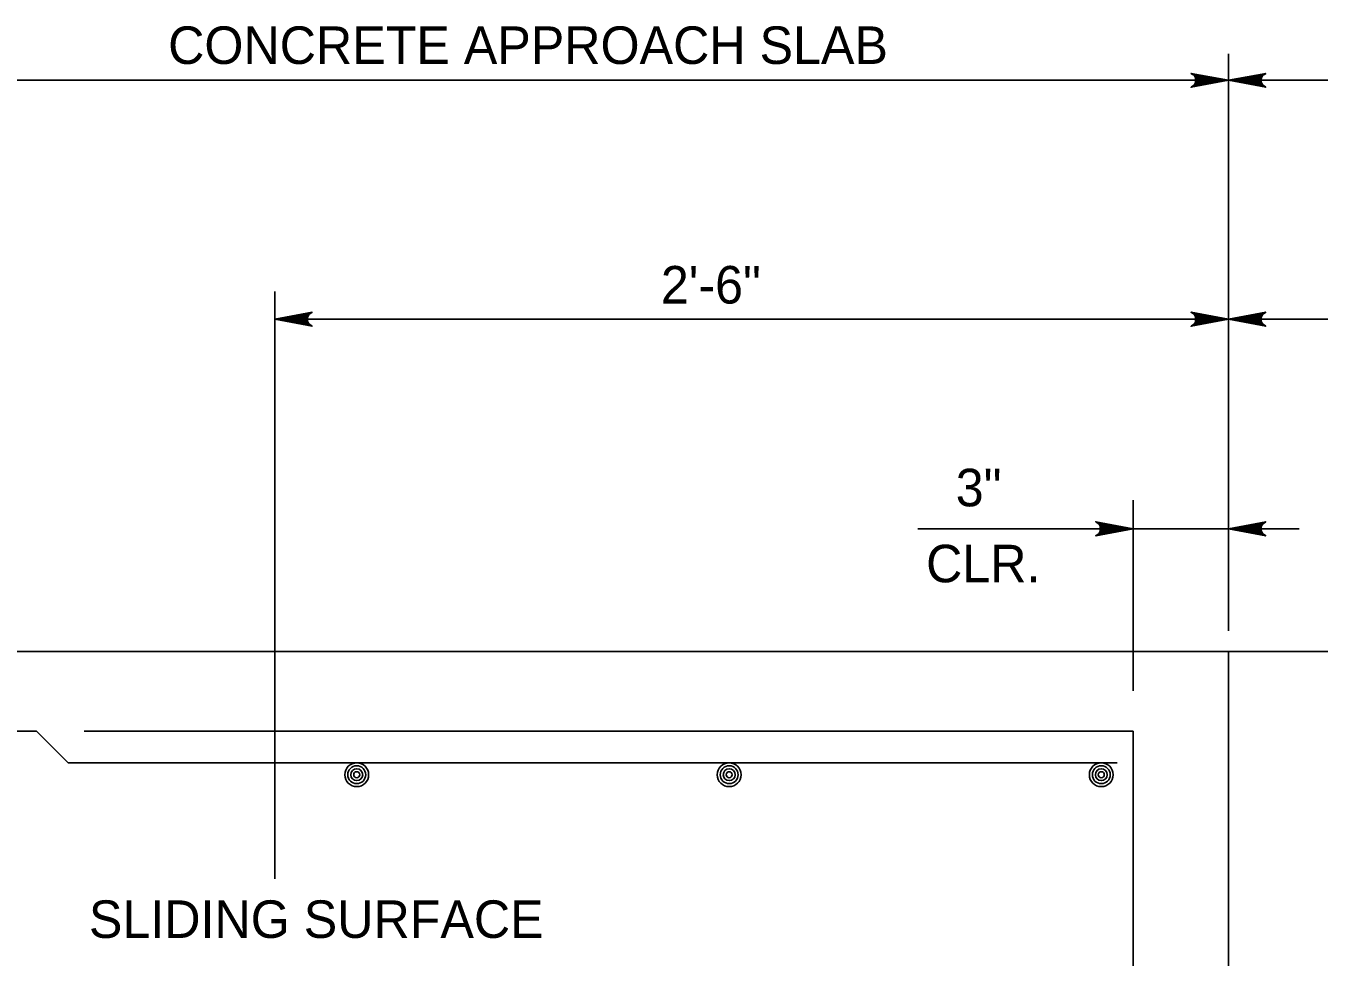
# Model space of a CAD drawing. Extents: x 636530 to 644067, y 294168 to 299122.
# Drawn here: x 641675.8 to 641779.1, y 296149.3 to 296223.7 of the extents above; entities that cross this region are included whole.
import ezdxf

# ---------------------------------------------------------------- set-up
doc = ezdxf.new("R2010")
doc.units = 0
doc.layers.add('1', color=7, linetype='Continuous')

msp = doc.modelspace()

# ---------------------------------------------------------------- linework, layer by layer
at = {"layer": '1'}
for p, q in [((641771.85, 296175.39), (641771.85, 296221.49)), ((641666.89, 296219.37), (641771.85, 296219.37)), ((641771.85, 296219.37), (641877.42, 296219.37)), ((641695.65, 296155.56), (641695.65, 296202.49)), ((641695.65, 296200.27), (641909.01, 296200.27)), ((641764.23, 296170.58), (641764.23, 296185.83)), ((641747.02, 296183.54), (641777.51, 296183.54)), ((641629.51, 296173.73), (641771.85, 296173.73)), ((641771.85, 296173.73), (641984.3, 296173.73)), ((641771.85, 296173.73), (641771.85, 296128.01)), ((641629.51, 296167.38), (641676.6, 296167.38)), ((641679.14, 296164.84), (641676.6, 296167.38)), ((641764.23, 296167.38), (641680.41, 296167.38)), ((641764.23, 296167.38), (641764.23, 296135.63)), ((641762.96, 296164.84), (641679.14, 296164.84))]:
    msp.add_line(p, q, dxfattribs=at)
for points in [[(641771.85, 296219.37), (641768.87, 296218.81), (641768.98, 296218.89), (641769.1, 296218.97), (641769.16, 296219.07), (641769.22, 296219.17), (641769.23, 296219.27), (641769.25, 296219.37), (641769.23, 296219.47), (641769.22, 296219.57), (641769.16, 296219.67), (641769.1, 296219.77), (641768.98, 296219.84), (641768.87, 296219.92), (641771.85, 296219.37), (641768.98, 296219.84), (641769.1, 296219.77), (641771.85, 296219.37), (641769.16, 296219.67), (641769.22, 296219.57), (641771.85, 296219.37), (641769.23, 296219.47), (641769.25, 296219.37), (641771.85, 296219.37), (641769.23, 296219.27), (641769.22, 296219.17), (641771.85, 296219.37), (641769.16, 296219.07), (641769.1, 296218.97), (641771.85, 296219.37), (641768.98, 296218.89)], [(641771.85, 296219.37), (641774.83, 296219.92), (641774.72, 296219.84), (641774.6, 296219.77), (641774.54, 296219.67), (641774.49, 296219.57), (641774.47, 296219.47), (641774.45, 296219.37), (641774.47, 296219.27), (641774.49, 296219.17), (641774.54, 296219.07), (641774.6, 296218.97), (641774.72, 296218.89), (641774.83, 296218.81), (641771.85, 296219.37), (641774.72, 296218.89), (641774.6, 296218.97), (641771.85, 296219.37), (641774.54, 296219.07), (641774.49, 296219.17), (641771.85, 296219.37), (641774.47, 296219.27), (641774.45, 296219.37), (641771.85, 296219.37), (641774.47, 296219.47), (641774.49, 296219.57), (641771.85, 296219.37), (641774.54, 296219.67), (641774.6, 296219.77), (641771.85, 296219.37), (641774.72, 296219.84)], [(641695.65, 296200.27), (641698.63, 296200.83), (641698.52, 296200.75), (641698.4, 296200.67), (641698.34, 296200.57), (641698.29, 296200.47), (641698.27, 296200.37), (641698.25, 296200.27), (641698.27, 296200.17), (641698.29, 296200.07), (641698.34, 296199.97), (641698.4, 296199.87), (641698.52, 296199.79), (641698.63, 296199.71), (641695.65, 296200.27), (641698.52, 296199.79), (641698.4, 296199.87), (641695.65, 296200.27), (641698.34, 296199.97), (641698.29, 296200.07), (641695.65, 296200.27), (641698.27, 296200.17), (641698.25, 296200.27), (641695.65, 296200.27), (641698.27, 296200.37), (641698.29, 296200.47), (641695.65, 296200.27), (641698.34, 296200.57), (641698.4, 296200.67), (641695.65, 296200.27), (641698.52, 296200.75)], [(641771.85, 296200.27), (641768.87, 296199.71), (641768.98, 296199.79), (641769.1, 296199.87), (641769.16, 296199.97), (641769.22, 296200.07), (641769.23, 296200.17), (641769.25, 296200.27), (641769.23, 296200.37), (641769.22, 296200.47), (641769.16, 296200.57), (641769.1, 296200.67), (641768.98, 296200.75), (641768.87, 296200.83), (641771.85, 296200.27), (641768.98, 296200.75), (641769.1, 296200.67), (641771.85, 296200.27), (641769.16, 296200.57), (641769.22, 296200.47), (641771.85, 296200.27), (641769.23, 296200.37), (641769.25, 296200.27), (641771.85, 296200.27), (641769.23, 296200.17), (641769.22, 296200.07), (641771.85, 296200.27), (641769.16, 296199.97), (641769.1, 296199.87), (641771.85, 296200.27), (641768.98, 296199.79)], [(641771.85, 296200.27), (641774.83, 296200.83), (641774.72, 296200.75), (641774.6, 296200.67), (641774.54, 296200.57), (641774.49, 296200.47), (641774.47, 296200.37), (641774.45, 296200.27), (641774.47, 296200.17), (641774.49, 296200.07), (641774.54, 296199.97), (641774.6, 296199.87), (641774.72, 296199.79), (641774.83, 296199.71), (641771.85, 296200.27), (641774.72, 296199.79), (641774.6, 296199.87), (641771.85, 296200.27), (641774.54, 296199.97), (641774.49, 296200.07), (641771.85, 296200.27), (641774.47, 296200.17), (641774.45, 296200.27), (641771.85, 296200.27), (641774.47, 296200.37), (641774.49, 296200.47), (641771.85, 296200.27), (641774.54, 296200.57), (641774.6, 296200.67), (641771.85, 296200.27), (641774.72, 296200.75)], [(641764.23, 296183.54), (641761.25, 296182.98), (641761.36, 296183.06), (641761.48, 296183.14), (641761.54, 296183.24), (641761.6, 296183.34), (641761.61, 296183.44), (641761.63, 296183.54), (641761.61, 296183.64), (641761.6, 296183.74), (641761.54, 296183.84), (641761.48, 296183.94), (641761.36, 296184.02), (641761.25, 296184.1), (641764.23, 296183.54), (641761.36, 296184.02), (641761.48, 296183.94), (641764.23, 296183.54), (641761.54, 296183.84), (641761.6, 296183.74), (641764.23, 296183.54), (641761.61, 296183.64), (641761.63, 296183.54), (641764.23, 296183.54), (641761.61, 296183.44), (641761.6, 296183.34), (641764.23, 296183.54), (641761.54, 296183.24), (641761.48, 296183.14), (641764.23, 296183.54), (641761.36, 296183.06)], [(641771.85, 296183.54), (641774.83, 296184.1), (641774.72, 296184.02), (641774.6, 296183.94), (641774.54, 296183.84), (641774.49, 296183.74), (641774.47, 296183.64), (641774.45, 296183.54), (641774.47, 296183.44), (641774.49, 296183.34), (641774.54, 296183.24), (641774.6, 296183.14), (641774.72, 296183.06), (641774.83, 296182.98), (641771.85, 296183.54), (641774.72, 296183.06), (641774.6, 296183.14), (641771.85, 296183.54), (641774.54, 296183.24), (641774.49, 296183.34), (641771.85, 296183.54), (641774.47, 296183.44), (641774.45, 296183.54), (641771.85, 296183.54), (641774.47, 296183.64), (641774.49, 296183.74), (641771.85, 296183.54), (641774.54, 296183.84), (641774.6, 296183.94), (641771.85, 296183.54), (641774.72, 296184.02)]]:
    msp.add_lwpolyline(points, dxfattribs=at)
msp.add_lwpolyline([(641771.85, 296128.01), (641832.81, 296128.01), (641832.81, 296173.73), (641771.85, 296173.73)], close=True, dxfattribs=at)
for centre, radius in [((641702.2, 296163.89), 0.952), ((641731.96, 296163.89), 0.952), ((641761.69, 296163.89), 0.952), ((641702.2, 296163.89), 0.714), ((641702.2, 296163.89), 0.476), ((641702.2, 296163.89), 0.238), ((641731.96, 296163.89), 0.714), ((641731.96, 296163.89), 0.476), ((641731.96, 296163.89), 0.238), ((641761.69, 296163.89), 0.714), ((641761.69, 296163.89), 0.476), ((641761.69, 296163.89), 0.238)]:
    msp.add_circle(centre, radius, dxfattribs=at)

# ---------------------------------------------------------------- texts
for s, p in [('CONCRETE APPROACH SLAB', (641687.13, 296220.67)), ('2\'-6"', (641726.5, 296201.53)), ('SLIDING SURFACE', (641680.8, 296150.85))]:
    msp.add_text(s, height=3, dxfattribs=at).set_placement(p)
for s, p in [('3"', (641750.06, 296185.33)), ('CLR.', (641747.69, 296179.26))]:
    msp.add_text(s, height=3, rotation=360, dxfattribs=at).set_placement(p)

doc.saveas('drawing.dxf')
